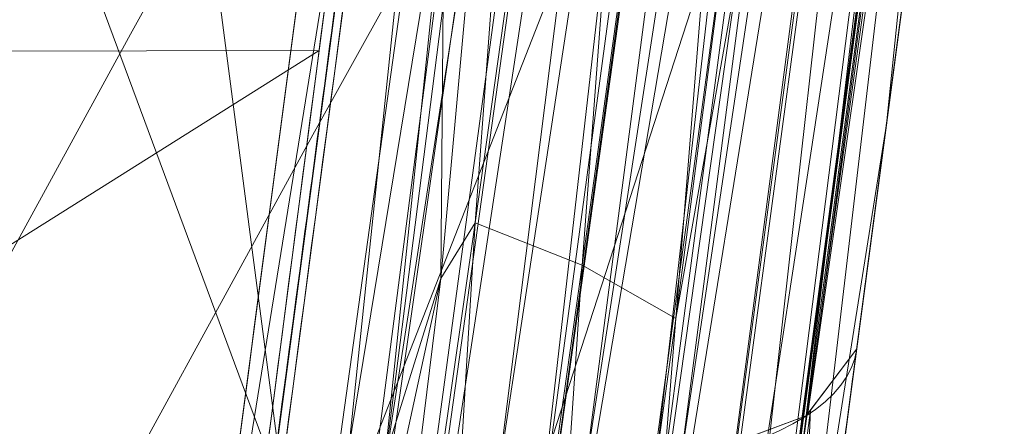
# Model space of a CAD drawing. Header units: millimetres. Extents: x -72 to 72, y -145 to 145.
# Tile 324 of 522: x -53.532 to -53.041, y 29.213 to 29.416. Entities that reach past the tile are written whole.
import ezdxf

# ---------------------------------------------------------------- set-up
doc = ezdxf.new("R2010")
doc.units = ezdxf.units.MM
doc.layers.add('1', color=7, linetype='CONTINUOUS')

msp = doc.modelspace()

# ---------------------------------------------------------------- linework, layer by layer
at = {"layer": '1', "color": 163, "linetype": 'Continuous', "lineweight": 13}
for p, q in [((-56.00921951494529, 7.430836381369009, -15.81189520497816), (-52.15256519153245, 36.50000000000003, -15.77823869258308)), ((-52.1525651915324, 36.49999999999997, -40.22176130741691), (-56.00921951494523, 7.430836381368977, -40.18810479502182))]:
    msp.add_line(p, q, dxfattribs=at)
at = {"layer": '1', "color": 163, "linetype": 'Continuous', "lineweight": 13, "extrusion": (0, 0, -1)}
for centre, radius in [((0, 2.781752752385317e-14, 144.004626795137), 61.0180546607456), ((-5.6843418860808e-14, -1.73472347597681e-14, 147), 60.9142135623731), ((3.46944695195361e-15, 0, 145), 60), ((-5.6843418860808e-14, -1.73472347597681e-14, 146), 59.50000000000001), ((0, -8.448341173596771e-14, 124.369789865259), 56.3952855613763)]:
    msp.add_circle(centre, radius, dxfattribs=at)
at = {"layer": '1', "color": 163, "linetype": 'Continuous', "lineweight": 13}
for centre, radius in [((0, -2.03130073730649e-13, -145), 60.4433756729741), ((5.6843418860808e-14, -1.73472347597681e-14, -146.707106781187), 60.20710678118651), ((-3.46944695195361e-15, 0, -146), 60)]:
    msp.add_circle(centre, radius, dxfattribs=at)
msp.add_arc((0, 1.973953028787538e-14, -142.505083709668), 63.56377365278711, 137.7213100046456, 170.3791450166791, dxfattribs=at)
at = {"layer": '1', "color": 163, "linetype": 'Continuous', "lineweight": 13, "extrusion": (0.123978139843, 0.9344733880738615, 0.3337497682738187)}
msp.add_arc((56.8000000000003, -31.17997599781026, 12.31170606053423), 0.3, 94.5509462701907, 179.9999999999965, dxfattribs=at)
at = {"layer": '1', "color": 163, "linetype": 'Continuous', "lineweight": 13}
for points, knots in [([(-55.85494532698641, 7.407445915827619, -13.2875975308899), (-55.82645239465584, 7.577320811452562, -13.23982112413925), (-55.76853522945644, 7.914895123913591, -13.13734433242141), (-55.64919850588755, 8.582914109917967, -12.91186899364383), (-55.43158160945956, 9.73691020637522, -12.47956651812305), (-55.0952656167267, 11.35428247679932, -11.79577721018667), (-54.64820188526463, 13.26387914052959, -10.92701186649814), (-54.15583694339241, 15.14866931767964, -10.02887431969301), (-53.61637115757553, 17.01449440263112, -9.11850107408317), (-53.0291365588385, 18.86358245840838, -8.203502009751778), (-52.39393467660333, 20.6976801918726, -7.290371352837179), (-51.71058913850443, 22.51872319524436, -6.385963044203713), (-50.97868889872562, 24.32680502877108, -5.493489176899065), (-49.93588671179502, 26.71750527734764, -4.319836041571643), (-48.50419212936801, 29.66625267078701, -2.890872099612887), (-46.57228500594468, 33.13358202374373, -1.257850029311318), (-45.13440071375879, 35.38883449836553, -0.2420193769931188), (-44.37604523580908, 36.50001129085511, 0.2429181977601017)], [0, 0, 0, 0, 0.015625, 0.03125, 0.0625, 0.125, 0.1875, 0.25, 0.3125, 0.375, 0.4375, 0.5, 0.5625, 0.625, 0.75, 0.875, 1, 1, 1, 1]), ([(-51.58127695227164, 36.49990215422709, -45.0071558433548), (-51.65224214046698, 36.23769391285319, -44.85745444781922), (-51.78977976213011, 35.70877376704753, -44.56353588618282), (-51.98289880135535, 34.89774026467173, -44.15051885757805), (-52.16287884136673, 34.06315945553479, -43.77743846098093), (-52.30135949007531, 33.34414071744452, -43.5213565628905), (-52.40472141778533, 32.75228106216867, -43.36462872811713), (-52.50018652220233, 32.16552045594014, -43.24975382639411), (-52.56697151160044, 31.70606232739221, -43.20912748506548), (-52.60982591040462, 31.38292883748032, -43.20913215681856), (-52.65268196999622, 31.06006398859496, -43.20861829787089), (-52.73428464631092, 30.44508124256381, -43.20782639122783), (-52.97700965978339, 28.61550141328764, -43.20576442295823), (-53.34420262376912, 25.84807621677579, -43.20233151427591), (-53.83377524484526, 22.15817348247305, -43.19787737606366), (-54.32334780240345, 18.46827087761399, -43.19342353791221), (-54.81292852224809, 14.77836909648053, -43.18891410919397), (-55.22086834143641, 11.70344482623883, -43.18545810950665), (-55.54732604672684, 9.243520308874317, -43.18196879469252), (-55.71051244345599, 8.013551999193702, -43.18051480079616), (-55.79205085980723, 7.398560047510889, -43.1801628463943)], [0, 0, 0, 0, 0.03125, 0.0625, 0.09375, 0.125, 0.140625, 0.15625, 0.1859375, 0.1875, 0.1890625, 0.21875, 0.25, 0.375, 0.5, 0.625, 0.75, 0.875, 0.9375, 1, 1, 1, 1]), ([(-52.43157980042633, 34.39695403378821, -29.98256953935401), (-52.45590805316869, 34.21358215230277, -30.03626957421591), (-52.50488285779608, 33.84443923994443, -30.13580217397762), (-52.57926470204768, 33.28379319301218, -30.25477778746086), (-52.64832146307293, 32.76328445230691, -30.3301465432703), (-52.69888749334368, 32.38214782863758, -30.35607469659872), (-52.73688711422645, 32.09572931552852, -30.3602675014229), (-52.76857710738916, 31.85686901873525, -30.35769423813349), (-52.8001800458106, 31.61866488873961, -30.34203239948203), (-52.82531159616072, 31.42923822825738, -30.31587353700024), (-52.84986495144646, 31.24416965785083, -30.26650077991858), (-52.86752805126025, 31.11103572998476, -30.19456689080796), (-52.87879226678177, 31.02613278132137, -30.12814105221), (-52.88118103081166, 31.00812770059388, -30.11231437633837), (-52.885061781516, 30.97887691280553, -30.08213736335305), (-52.89136925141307, 30.93133496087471, -30.01197864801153), (-52.89545238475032, 30.90055873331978, -29.89368312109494), (-52.89453717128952, 30.90745706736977, -29.74664693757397), (-52.88662615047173, 30.96708563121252, -29.63839615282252), (-52.87715344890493, 31.03848521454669, -29.57393645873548), (-52.86688247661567, 31.11590168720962, -29.51751983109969), (-52.84788342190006, 31.2591052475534, -29.43036060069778), (-52.81966902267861, 31.47176858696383, -29.32077780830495), (-52.7851832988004, 31.73170143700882, -29.19938568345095), (-52.73873132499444, 32.08182875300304, -29.04537932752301), (-52.68039073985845, 32.52156534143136, -28.85811426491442), (-52.61036347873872, 33.04938913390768, -28.63290864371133), (-52.55282777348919, 33.48305901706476, -28.43168763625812), (-52.5081111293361, 33.82010645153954, -28.24996964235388), (-52.46483751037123, 34.14627722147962, -28.04882933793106), (-52.41423814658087, 34.52766509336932, -27.75832888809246), (-52.37100642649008, 34.85352005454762, -27.40108562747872), (-52.34370217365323, 35.05932325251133, -27.07628129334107), (-52.32763001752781, 35.18046559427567, -26.81384849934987), (-52.31601470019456, 35.26801493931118, -26.53808370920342), (-52.30569720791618, 35.34578205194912, -26.16061484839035), (-52.30228166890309, 35.37152635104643, -25.67728617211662), (-52.31175286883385, 35.3001380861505, -25.10121442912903), (-52.33564873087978, 35.12002530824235, -24.54969763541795), (-52.37473855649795, 34.82538948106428, -24.04982539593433), (-52.42738638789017, 34.42856148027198, -23.62766628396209), (-52.49036898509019, 33.95383616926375, -23.30070928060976), (-52.55969519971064, 33.43129644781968, -23.05756006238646), (-52.6325000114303, 32.88253713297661, -22.89029416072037), (-52.73250224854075, 32.12877982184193, -22.75492075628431), (-52.85929418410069, 31.1730977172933, -22.71381853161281), (-53.01124514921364, 30.0277818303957, -22.78890031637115), (-53.11108886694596, 29.27521934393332, -22.92714033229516), (-53.16025324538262, 28.9046475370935, -23.02094117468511)], [0, 0, 0, 0, 0.03125, 0.0625, 0.09375, 0.1171875, 0.125, 0.140625, 0.15625, 0.1640625, 0.171875, 0.1875, 0.1884765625, 0.189453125, 0.19140625, 0.1953125, 0.203125, 0.2109375, 0.21875, 0.22265625, 0.2265625, 0.234375, 0.25, 0.265625, 0.28125, 0.3125, 0.34375, 0.375, 0.390625, 0.40625, 0.4375, 0.46875, 0.484375, 0.5, 0.515625, 0.53125, 0.5625, 0.59375, 0.625, 0.65625, 0.6875, 0.71875, 0.75, 0.78125, 0.8125, 0.875, 0.9375, 1, 1, 1, 1]), ([(-53.44717742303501, 29.016367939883, -23.31191918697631), (-53.39795789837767, 29.38868860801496, -23.21768202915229), (-53.29874769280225, 30.13894499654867, -23.08128049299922), (-53.17294260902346, 31.090028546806, -23.02472959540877), (-53.07138257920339, 31.85820202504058, -23.04135079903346), (-52.99580220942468, 32.43048281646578, -23.10004014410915), (-52.92177165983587, 32.99162049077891, -23.21662796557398), (-52.84910501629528, 33.54323373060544, -23.41021544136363), (-52.78264428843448, 34.04856518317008, -23.69094042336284), (-52.72392426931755, 34.49576351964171, -24.07430606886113), (-52.6794296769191, 34.83532870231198, -24.56090387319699), (-52.65337432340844, 35.03411818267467, -25.11588531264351), (-52.64434026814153, 35.10306890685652, -25.6982073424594), (-52.64850082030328, 35.07187157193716, -26.2874550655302), (-52.66764817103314, 34.92627879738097, -26.76174114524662), (-52.69211831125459, 34.73993191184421, -27.10022273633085), (-52.71508936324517, 34.56502987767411, -27.33654540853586), (-52.73734536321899, 34.39569279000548, -27.51232571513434), (-52.75640726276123, 34.25081335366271, -27.64008723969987), (-52.77665231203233, 34.09628450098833, -27.75752158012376), (-52.80372720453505, 33.89124334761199, -27.88778761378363), (-52.87063038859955, 33.38550171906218, -28.1717278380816), (-52.95157892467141, 32.77513018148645, -28.45357643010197), (-53.04583637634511, 32.06411832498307, -28.74819761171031), (-53.10460831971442, 31.62242463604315, -28.93380791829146), (-53.15043829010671, 31.27836037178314, -29.10030022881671), (-53.17834714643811, 31.06943409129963, -29.21465418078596), (-53.19983463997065, 30.90958947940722, -29.32073149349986), (-53.21426265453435, 30.80467575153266, -29.41271412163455), (-53.22597811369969, 30.71965133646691, -29.526529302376), (-53.23366351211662, 30.664132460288, -29.65417121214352), (-53.23715997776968, 30.63878140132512, -29.79327214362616), (-53.23688319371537, 30.64089060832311, -29.93577761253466), (-53.23308923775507, 30.6686133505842, -30.07425561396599), (-53.22503265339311, 30.7269715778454, -30.20220734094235), (-53.21290635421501, 30.81487627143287, -30.31307055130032), (-53.19338625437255, 30.95735744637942, -30.43050327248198), (-53.16427326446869, 31.17223393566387, -30.53328472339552), (-53.12713055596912, 31.44891784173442, -30.6046804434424), (-53.07701929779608, 31.82378151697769, -30.65667848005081), (-52.9877574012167, 32.49397309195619, -30.67104811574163), (-52.86386628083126, 33.42525012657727, -30.55809059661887), (-52.76671851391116, 34.15640439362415, -30.37697640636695), (-52.7185038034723, 34.51939156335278, -30.27067438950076)], [0, 0, 0, 0, 0.0625, 0.125, 0.15625, 0.1875, 0.21875, 0.25, 0.28125, 0.3125, 0.34375, 0.375, 0.40625, 0.4375, 0.46875, 0.484375, 0.5, 0.515625, 0.5234375, 0.53125, 0.546875, 0.5625, 0.625, 0.65625, 0.6875, 0.703125, 0.71875, 0.7265625, 0.734375, 0.7421875, 0.75, 0.7578125, 0.765625, 0.7734375, 0.78125, 0.7890625, 0.796875, 0.8125, 0.828125, 0.84375, 0.875, 0.9375, 1, 1, 1, 1]), ([(-53.12280344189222, 34.50567101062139, -30.28930585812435), (-53.17101190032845, 34.14280802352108, -30.39502878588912), (-53.26814661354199, 33.41177306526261, -30.5749495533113), (-53.39204824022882, 32.47976877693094, -30.68594957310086), (-53.4812761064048, 31.8089113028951, -30.66985159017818), (-53.53134130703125, 31.43311127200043, -30.61597192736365), (-53.56842014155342, 31.15530635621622, -30.54229342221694), (-53.59735630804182, 30.93939435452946, -30.43620615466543), (-53.61663933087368, 30.79621937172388, -30.3142413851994), (-53.62845908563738, 30.70872156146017, -30.1993582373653), (-53.63618479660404, 30.651570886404, -30.06711005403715), (-53.63965092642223, 30.62588748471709, -29.9254574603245), (-53.63971415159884, 30.62551082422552, -29.78101085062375), (-53.63589621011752, 30.65392199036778, -29.63936863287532), (-53.6279439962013, 30.71290539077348, -29.51018581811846), (-53.61601511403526, 30.80151832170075, -29.3954236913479), (-53.60145665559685, 30.90976286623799, -29.30320895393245), (-53.57997867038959, 31.07095393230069, -29.1975017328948), (-53.5521188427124, 31.28053597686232, -29.08342683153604), (-53.50639712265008, 31.62489570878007, -28.91729388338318), (-53.44777376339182, 32.06661226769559, -28.73210602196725), (-53.35381246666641, 32.7757172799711, -28.43785375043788), (-53.27311576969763, 33.38461409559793, -28.15644887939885), (-53.20643244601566, 33.88834200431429, -27.87311716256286), (-53.17946245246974, 34.09224193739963, -27.74323427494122), (-53.1593197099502, 34.24506186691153, -27.62652729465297), (-53.14034461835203, 34.38874480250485, -27.49942807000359), (-53.11817682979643, 34.5567145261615, -27.32441421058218), (-53.09542877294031, 34.72915890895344, -27.09083082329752), (-53.0710222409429, 34.91425393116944, -26.75381707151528), (-53.05208309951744, 35.05794099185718, -26.28360372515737), (-53.04803879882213, 35.08882994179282, -25.69790284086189), (-53.05715676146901, 35.02021256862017, -25.1191565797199), (-53.0832407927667, 34.8230577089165, -24.56843722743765), (-53.12770697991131, 34.48658549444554, -24.08551013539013), (-53.18636641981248, 34.04295648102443, -23.70440395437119), (-53.25277449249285, 33.54101380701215, -23.42479751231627), (-53.32537940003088, 32.99257314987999, -23.23160112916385), (-53.39937251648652, 32.43399157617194, -23.1149100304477), (-53.47490744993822, 31.8640191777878, -23.05588037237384), (-53.57642049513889, 31.09836534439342, -23.0386747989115), (-53.70218792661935, 30.14998959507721, -23.09430883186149), (-53.80137078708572, 29.40199536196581, -23.22943413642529), (-53.85057834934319, 29.0308486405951, -23.32284594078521)], [0, 0, 0, 0, 0.0625, 0.125, 0.15625, 0.171875, 0.1875, 0.203125, 0.2109375, 0.21875, 0.2265625, 0.234375, 0.2421875, 0.25, 0.2578125, 0.265625, 0.2734375, 0.28125, 0.296875, 0.3125, 0.34375, 0.375, 0.4375, 0.453125, 0.46875, 0.4765625, 0.484375, 0.5, 0.515625, 0.53125, 0.5625, 0.59375, 0.625, 0.65625, 0.6875, 0.71875, 0.75, 0.78125, 0.8125, 0.84375, 0.875, 0.9375, 1, 1, 1, 1]), ([(-54.1375025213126, 29.1421754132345, -23.6139214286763), (-54.0381925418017, 29.8907148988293, -23.4255233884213), (-53.9374814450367, 30.6498151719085, -23.3454872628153), (-53.7339218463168, 32.18412620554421, -23.3507211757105), (-53.6287755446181, 32.9766564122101, -23.445151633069), (-53.4946969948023, 33.9872606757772, -23.9975084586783), (-53.4541247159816, 34.2930703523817, -24.2560227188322), (-53.3996979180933, 34.7033071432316, -24.9202734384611), (-53.3874017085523, 34.7959886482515, -25.3098061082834), (-53.3837120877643, 34.8237988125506, -26.08212791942), (-53.3925140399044, 34.7574549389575, -26.4824755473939), (-53.4421401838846, 34.3834026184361, -27.1618405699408), (-53.4817519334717, 34.0848328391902, -27.4260070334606), (-53.6114810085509, 33.1070123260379, -28.0094085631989), (-53.70712401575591, 32.386112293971, -28.2795235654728), (-53.8461945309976, 31.3378815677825, -28.7340455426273), (-53.8945242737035, 30.9736007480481, -28.8770059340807), (-53.97041388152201, 30.4015900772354, -29.3871429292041), (-53.9850112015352, 30.2915641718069, -29.82004603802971), (-53.9512230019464, 30.54623949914, -30.5545775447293), (-53.9028974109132, 30.9104890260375, -30.7762820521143), (-53.8058490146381, 31.6419820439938, -30.96965753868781), (-53.7550571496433, 32.024820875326, -30.9829239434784), (-53.6049383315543, 33.1563271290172, -30.9459822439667), (-53.5061613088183, 33.9008495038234, -30.78929674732), (-53.4097274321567, 34.627710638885, -30.5775250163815)], [0, 0, 0, 0, 0.125000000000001, 0.125000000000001, 0.250000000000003, 0.250000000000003, 0.312500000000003, 0.312500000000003, 0.375000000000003, 0.375000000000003, 0.437500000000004, 0.437500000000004, 0.500000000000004, 0.500000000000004, 0.625000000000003, 0.625000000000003, 0.687500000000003, 0.687500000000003, 0.750000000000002, 0.750000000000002, 0.812500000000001, 0.812500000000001, 0.875, 0.875, 1, 1, 1, 1]), ([(-56.49999999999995, 3.39911794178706e-11, 18.8148207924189), (-56.50000000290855, 0.8525320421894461, 18.81481937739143), (-56.43968527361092, 2.557543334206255, 18.79918655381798), (-56.08015889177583, 5.949738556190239, 18.7092512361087), (-55.18827118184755, 10.12382623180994, 18.49386785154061), (-53.45218122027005, 14.92966666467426, 18.08973159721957), (-51.11647556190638, 19.46227931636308, 17.55492511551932), (-48.25430524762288, 23.65957467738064, 16.89615347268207), (-44.94082940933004, 27.49541794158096, 16.14451985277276), (-41.24777732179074, 30.94825394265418, 15.33190842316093), (-38.57396060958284, 32.99249378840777, 14.75638544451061), (-37.19420519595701, 33.94961235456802, 14.4620287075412)], [0, 0, 0, 0, 0.0625, 0.125, 0.25, 0.375, 0.5, 0.625, 0.75, 0.875, 1, 1, 1, 1]), ([(-53.8505784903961, 29.20403469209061, -24.97916323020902), (-53.80995407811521, 29.50785784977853, -24.8715847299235), (-53.74809047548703, 29.97049541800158, -24.73843407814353), (-53.66331848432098, 30.60436852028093, -24.63343059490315), (-53.59818648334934, 31.09133502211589, -24.59719485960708), (-53.54420424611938, 31.49489039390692, -24.60509150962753), (-53.50127615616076, 31.81528964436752, -24.64643646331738), (-53.46926851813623, 32.05377827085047, -24.70326165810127), (-53.4388952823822, 32.2793032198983, -24.79888358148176), (-53.41246607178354, 32.47424331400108, -24.95192753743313), (-53.39891916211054, 32.57330555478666, -25.13228562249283), (-53.39432775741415, 32.60644324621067, -25.29281761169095), (-53.39343826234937, 32.61231597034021, -25.41668317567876), (-53.39537684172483, 32.59718286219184, -25.53719245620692), (-53.40290931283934, 32.54048528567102, -25.69146767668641), (-53.42076800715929, 32.40703563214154, -25.84957558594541), (-53.44907552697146, 32.1939860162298, -25.97428742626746), (-53.50742674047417, 31.75133855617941, -26.19271582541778), (-53.57713897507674, 31.2227548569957, -26.42342787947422), (-53.65695784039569, 30.61683202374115, -26.68376272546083), (-53.7160217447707, 30.1683458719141, -26.89301384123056), (-53.77415743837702, 29.72676815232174, -27.11723933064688), (-53.82107224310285, 29.3701740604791, -27.32282415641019), (-53.85716346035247, 29.09560809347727, -27.50338833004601), (-53.883291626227, 28.89660614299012, -27.64969029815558), (-53.90793710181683, 28.70853319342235, -27.81379384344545), (-53.93738282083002, 28.48335023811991, -28.0677781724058), (-53.96469487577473, 28.27385675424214, -28.43030750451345), (-53.98269879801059, 28.13451802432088, -28.92095779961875), (-53.9874595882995, 28.09548801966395, -29.42773065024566), (-53.98350580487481, 28.12283504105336, -29.84422734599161), (-53.97497156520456, 28.18536012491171, -30.17315702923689), (-53.96211849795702, 28.28059141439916, -30.50006231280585), (-53.93828399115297, 28.45849256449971, -30.87962728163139), (-53.89656161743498, 28.77133550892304, -31.28247585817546), (-53.82790191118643, 29.28681685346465, -31.71700685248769), (-53.74741965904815, 29.89114129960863, -32.00664919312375), (-53.66144889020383, 30.53652825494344, -32.18450179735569), (-53.57485665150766, 31.1863429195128, -32.29698683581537), (-53.50878543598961, 31.68198040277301, -32.32390192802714), (-53.4644445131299, 32.01455512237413, -32.32390952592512)], [0, 0, 0, 0, 0.0625, 0.09375, 0.125, 0.15625, 0.171875, 0.1875, 0.203125, 0.21875, 0.234375, 0.2421875, 0.25, 0.2578125, 0.265625, 0.28125, 0.296875, 0.3125, 0.375, 0.40625, 0.4375, 0.46875, 0.5, 0.515625, 0.53125, 0.546875, 0.5625, 0.59375, 0.625, 0.65625, 0.6875, 0.703125, 0.71875, 0.75, 0.78125, 0.8125, 0.875, 0.90625, 0.9375, 1, 1, 1, 1]), ([(-53.0396221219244, 32.01462385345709, -32.33874449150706), (-53.08345532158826, 31.68104114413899, -32.33875929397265), (-53.14876363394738, 31.18376002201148, -32.31176600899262), (-53.23433331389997, 30.53134963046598, -32.19869059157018), (-53.3192766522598, 29.88301145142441, -32.01972354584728), (-53.39870631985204, 29.27544877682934, -31.72796486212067), (-53.46621460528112, 28.75704765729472, -31.28957931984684), (-53.50702970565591, 28.44250079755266, -30.88272340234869), (-53.53005307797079, 28.26417107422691, -30.4996560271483), (-53.54224353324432, 28.16906979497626, -30.17013006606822), (-53.55011080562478, 28.10693565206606, -29.83889636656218), (-53.55324655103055, 28.08025905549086, -29.41994612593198), (-53.54745137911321, 28.12079892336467, -28.91003871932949), (-53.5283040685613, 28.26323419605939, -28.41566266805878), (-53.50001741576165, 28.47640185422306, -28.05092192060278), (-53.46976401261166, 28.70524296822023, -27.79559202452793), (-53.436178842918, 28.95875719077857, -27.57672163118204), (-53.39070645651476, 29.3004060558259, -27.34538198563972), (-53.3334507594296, 29.72991549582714, -27.09813812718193), (-53.27434759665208, 30.1728843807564, -26.87372235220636), (-53.21432851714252, 30.62254379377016, -26.66432132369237), (-53.1535026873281, 31.07809105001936, -26.46893661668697), (-53.09283823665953, 31.53144334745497, -26.27118660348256), (-53.04270695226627, 31.90589260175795, -26.09958182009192), (-53.00813902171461, 32.16392908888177, -25.97150896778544), (-52.98889901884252, 32.30567645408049, -25.89050316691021), (-52.97111084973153, 32.43431817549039, -25.79586039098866), (-52.95698484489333, 32.53490611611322, -25.66982252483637), (-52.94978618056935, 32.58546727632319, -25.51797548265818), (-52.94810404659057, 32.59684630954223, -25.4002737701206), (-52.94907538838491, 32.58891226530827, -25.27849673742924), (-52.95394312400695, 32.55245847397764, -25.12230271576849), (-52.96787871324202, 32.45086150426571, -24.94990069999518), (-52.99436227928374, 32.2565399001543, -24.80443762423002), (-53.02450453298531, 32.03239695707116, -24.71299796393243), (-53.05620034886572, 31.79494048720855, -24.65886809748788), (-53.09860706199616, 31.47594312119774, -24.61969240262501), (-53.15199332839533, 31.07278241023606, -24.61340375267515), (-53.2163161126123, 30.5869836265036, -24.65141034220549), (-53.29999519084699, 29.9544691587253, -24.75843714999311), (-53.36104741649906, 29.49253854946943, -24.89285215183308), (-53.40113131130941, 29.1890975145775, -25.0012334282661)], [0, 0, 0, 0, 0.0625, 0.09375, 0.125, 0.1875, 0.21875, 0.25, 0.28125, 0.296875, 0.3125, 0.34375, 0.375, 0.40625, 0.4375, 0.453125, 0.46875, 0.5, 0.53125, 0.5625, 0.59375, 0.625, 0.65625, 0.6875, 0.703125, 0.7109375, 0.71875, 0.734375, 0.7421875, 0.75, 0.7578125, 0.765625, 0.78125, 0.796875, 0.8125, 0.828125, 0.84375, 0.875, 0.90625, 0.9375, 1, 1, 1, 1]), ([(-53.11420727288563, 29.251714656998, -25.28314032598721), (-53.07337368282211, 29.55949394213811, -25.17321609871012), (-53.01050761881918, 30.03334089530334, -25.03681454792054), (-52.92472795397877, 30.67989692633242, -24.93695722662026), (-52.87055775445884, 31.08819963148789, -24.9143772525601), (-52.82712041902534, 31.4156043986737, -24.92156684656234), (-52.79472954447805, 31.65974752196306, -24.94496111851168), (-52.7681287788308, 31.86024825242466, -24.98628744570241), (-52.74766238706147, 32.01451172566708, -25.04344835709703), (-52.7357479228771, 32.10431586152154, -25.09313498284), (-52.72748424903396, 32.16660251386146, -25.14729066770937), (-52.72092545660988, 32.2160387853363, -25.21347460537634), (-52.71778893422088, 32.23968002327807, -25.28292966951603), (-52.71657900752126, 32.24879973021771, -25.34405068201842), (-52.71608062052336, 32.25255627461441, -25.38512377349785), (-52.7164421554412, 32.24983123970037, -25.45762554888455), (-52.72062386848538, 32.21831197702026, -25.53624583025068), (-52.72804474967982, 32.1623777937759, -25.59704612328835), (-52.73660050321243, 32.09788961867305, -25.64796077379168), (-52.74822542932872, 32.01026784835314, -25.70132399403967), (-52.76280244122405, 31.90039501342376, -25.75623240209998), (-52.77779970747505, 31.78735455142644, -25.80427646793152), (-52.79284645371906, 31.67394113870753, -25.85123403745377), (-52.81273765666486, 31.52401309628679, -25.9169942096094), (-52.83239350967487, 31.37585898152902, -25.98674700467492), (-52.85176858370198, 31.22982121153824, -26.06085993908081), (-52.87125650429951, 31.08293287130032, -26.13324354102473), (-52.8960042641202, 30.89639899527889, -26.21750610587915), (-52.91863663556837, 30.7258096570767, -26.28693596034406), (-52.93390458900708, 30.61072891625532, -26.32960333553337), (-52.94402066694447, 30.53447994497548, -26.35931526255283), (-52.9714359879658, 30.32783958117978, -26.44864731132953), (-53.00568424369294, 30.06969662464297, -26.57315447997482), (-53.04460250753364, 29.77635392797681, -26.71876277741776), (-53.08332119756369, 29.48451549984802, -26.8674625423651), (-53.13058915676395, 29.12823777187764, -27.06995409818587), (-53.17559559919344, 28.78900601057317, -27.30054561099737), (-53.20915333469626, 28.53606778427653, -27.51026589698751), (-53.2402020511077, 28.3020410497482, -27.74116471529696), (-53.27189666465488, 28.06314592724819, -28.07874691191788), (-53.30591614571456, 27.80672733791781, -28.69011872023), (-53.31618856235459, 27.72929997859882, -29.52123865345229), (-53.30091506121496, 27.8444225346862, -30.34569726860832), (-53.27052785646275, 28.07346318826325, -30.87750536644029), (-53.24774376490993, 28.24519610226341, -31.15857704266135), (-53.22796076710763, 28.39430855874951, -31.3553311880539), (-53.2058624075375, 28.56087283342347, -31.53720072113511), (-53.173869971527, 28.80201276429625, -31.76029207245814), (-53.11193086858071, 29.26887283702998, -32.09761337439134), (-53.01108148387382, 30.02901544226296, -32.4189215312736), (-52.9042321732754, 30.8343819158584, -32.57485926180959), (-52.81777041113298, 31.48607919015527, -32.63042108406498), (-52.77438358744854, 31.81310322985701, -32.63855852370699), (-52.75269788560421, 31.9765571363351, -32.63855852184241)], [0, 0, 0, 0, 0.0625, 0.09375, 0.125, 0.140625, 0.15625, 0.171875, 0.1796875, 0.1875, 0.19140625, 0.1953125, 0.203125, 0.205078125, 0.20703125, 0.2109375, 0.21875, 0.22265625, 0.2265625, 0.234375, 0.2421875, 0.25, 0.2578125, 0.265625, 0.28125, 0.2890625, 0.296875, 0.3125, 0.328125, 0.33203125, 0.3359375, 0.34375, 0.375, 0.390625, 0.40625, 0.4375, 0.46875, 0.484375, 0.5, 0.53125, 0.5625, 0.625, 0.6875, 0.71875, 0.734375, 0.75, 0.765625, 0.78125, 0.8125, 0.875, 0.9375, 0.96875, 1, 1, 1, 1]), ([(-53.1142072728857, 29.251714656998, -25.2831403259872), (-53.1198259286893, 29.2093645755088, -25.2982657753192), (-53.12570754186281, 29.165032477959, -25.3085961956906), (-53.1405067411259, 29.0534849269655, -25.3215025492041), (-53.14968361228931, 28.9843151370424, -25.3176370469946), (-53.1670984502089, 28.8530524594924, -25.2874496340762), (-53.175578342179, 28.7891360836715, -25.2607399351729), (-53.1906589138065, 28.6754677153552, -25.1886655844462), (-53.1974741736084, 28.6240983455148, -25.1423988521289), (-53.20854011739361, 28.540689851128, -25.0370187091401), (-53.2129520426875, 28.5074353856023, -24.9765218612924), (-53.2188195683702, 28.4632094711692, -24.8495564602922), (-53.2203543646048, 28.4516410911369, -24.7813374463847), (-53.2203543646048, 28.4516410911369, -24.7140438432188)], [0, 0, 0, 0, 0.117424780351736, 0.117424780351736, 0.294882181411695, 0.294882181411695, 0.472126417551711, 0.472126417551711, 0.648568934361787, 0.648568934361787, 0.824258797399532, 0.824258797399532, 1, 1, 1, 1])]:
    msp.add_open_spline(points, degree=3, knots=knots, dxfattribs=at)
for points in [[(-55.64790219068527, 24.7760433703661, -146.9999998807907), (-40.75956344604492, 45.26808112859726, -146.9999998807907), (-44.90850120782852, 44.20536756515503, -146.9999998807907), (-48.32958057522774, 42.23020374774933, -146.9999998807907)], [(-55.64790219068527, 24.7760433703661, -146.9999998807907), (-52.25826054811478, 41.81728512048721, -146.9999998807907), (-56.01524189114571, 43.03799942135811, -146.9999998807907)], [(-55.17275258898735, 42.60606318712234, -142.3978209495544), (-51.58183351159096, 41.77051782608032, -142.4560397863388), (-59.57487970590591, 22.16274105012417, -142.5050795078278)], [(-48.32958057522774, 42.23020374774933, -146.9999998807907), (-52.25826054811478, 41.81728512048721, -146.9999998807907), (-55.64790219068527, 24.7760433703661, -146.9999998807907)], [(-59.57487970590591, 22.16274105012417, -142.5050795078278), (-51.58183351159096, 41.77051782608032, -142.4560397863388), (-49.467783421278, 41.93683713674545, -142.4825936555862)], [(-49.467783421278, 41.93683713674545, -142.4825936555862), (-48.48527908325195, 41.10390692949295, -142.5050795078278), (-59.57487970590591, 22.16274105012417, -142.5050795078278)], [(-56.89024180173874, 41.52245447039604, -163.0000025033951), (-52.44118720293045, 40.07687047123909, -163.0000025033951), (-55.84102869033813, -40.98785668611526, -163.0000025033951), (-62.30000033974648, 2.306488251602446e-14, -163.0000025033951)], [(-51.26524344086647, -40.01524299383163, -163.0000025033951), (-55.84102869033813, -40.98785668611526, -163.0000025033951), (-52.44118720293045, 40.07687047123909, -163.0000025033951)], [(-50.327118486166, 39.30196911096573, -124.499998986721), (-66.3716048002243, 38.97576406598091, -124.7374713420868), (-48.8397516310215, 28.19764241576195, -124.3697926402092)], [(-48.8397516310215, 28.19764241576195, -124.3697926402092), (-66.3716048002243, 38.97576406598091, -124.7374713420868), (-63.87515366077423, 24.81896802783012, -124.5815604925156)], [(-54.11678180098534, 14.93554562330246, -10.03859750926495), (-52.15256661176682, 36.4999994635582, -15.77823795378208), (-56.00921809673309, 7.43083655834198, -15.81189595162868)], [(-54.00697141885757, 20.85279487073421, -43.19630190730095), (-56.00921809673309, 7.43083655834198, -40.18810391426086), (-52.15256661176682, 36.4999994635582, -40.22176191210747)], [(-56.00921809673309, 7.43083655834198, -15.81189595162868), (-52.15256661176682, 36.4999994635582, -15.77823795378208), (-55.15611171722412, 13.86105455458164, -22.94190414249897), (-55.19017949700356, 13.60426750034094, -22.88461662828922)], [(-55.72725832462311, 9.556087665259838, -32.51549229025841), (-55.69746345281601, 9.78065375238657, -32.38438814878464), (-52.15256661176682, 36.4999994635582, -40.22176191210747), (-56.00921809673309, 7.43083655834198, -40.18810391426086)], [(-52.15256661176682, 36.4999994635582, -40.22176191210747), (-55.69746345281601, 9.78065375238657, -32.38438814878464), (-55.38908392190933, 12.10504025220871, -32.39990398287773), (-55.35539612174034, 12.35896814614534, -32.45671093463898)], [(-52.15256661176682, 36.4999994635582, -40.22176191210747), (-55.35539612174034, 12.35896814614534, -32.45671093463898), (-55.19017949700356, 13.60426750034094, -32.45671093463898)], [(-55.19017949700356, 13.60426750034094, -32.45671093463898), (-55.16925826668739, 13.76197207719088, -32.43578970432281), (-52.15256661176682, 36.4999994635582, -40.22176191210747)], [(-55.16925826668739, 13.76197207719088, -32.43578970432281), (-55.13860285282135, 13.9930360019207, -32.31465071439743), (-52.15256661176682, 36.4999994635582, -40.22176191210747)], [(-52.15256661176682, 36.4999994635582, -15.77823795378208), (-55.12889102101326, 14.0662407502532, -23.10050651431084), (-55.15611171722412, 13.86105455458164, -22.94190414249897)], [(-52.15256661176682, 36.4999994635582, -40.22176191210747), (-55.13860285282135, 13.9930360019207, -32.31465071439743), (-54.94154617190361, 15.47832973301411, -32.39945322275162), (-54.90758270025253, 15.73430746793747, -32.45671093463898)], [(-54.8991933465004, 15.7975647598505, -22.88461662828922), (-54.91981655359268, 15.64210280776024, -22.9052696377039), (-55.12889102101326, 14.0662407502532, -23.10050651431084), (-52.15256661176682, 36.4999994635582, -15.77823795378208)], [(-52.15256661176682, 36.4999994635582, -40.22176191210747), (-54.90758270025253, 15.73430746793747, -32.45671093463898), (-54.11076918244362, 21.74023352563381, -32.45671093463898)], [(-52.15256661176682, 36.4999994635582, -15.77823795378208), (-54.11076918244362, 21.74023352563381, -22.88461662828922), (-54.8991933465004, 15.7975647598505, -22.88461662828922)], [(-51.06634274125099, 36.4999994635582, -10.04558708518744), (-54.11678180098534, 14.93554562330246, -10.03859750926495), (-53.73421683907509, 16.59246534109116, -9.323500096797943)], [(-54.11678180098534, 14.93554562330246, -10.03859750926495), (-51.06634274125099, 36.4999994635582, -10.04558708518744), (-52.15256661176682, 36.4999994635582, -15.77823795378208)], [(-52.15256661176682, 36.4999994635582, -15.77823795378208), (-54.07670140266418, 21.99701964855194, -22.94190414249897), (-54.11076918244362, 21.74023352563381, -22.88461662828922)], [(-54.11076918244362, 21.74023352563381, -32.45671093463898), (-54.08984422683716, 21.8979362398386, -32.43578970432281), (-52.15256661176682, 36.4999994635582, -40.22176191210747)], [(-54.08984422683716, 21.8979362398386, -32.43578970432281), (-54.05918881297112, 22.129001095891, -32.31465071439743), (-52.15256661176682, 36.4999994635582, -40.22176191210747)], [(-52.15256661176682, 36.4999994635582, -15.77823795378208), (-54.04947698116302, 22.20220491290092, -23.10050651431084), (-54.07670140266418, 21.99701964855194, -22.94190414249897)], [(-54.05918881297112, 22.129001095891, -32.31465071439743), (-54.03850600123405, 22.28490635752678, -32.10991621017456), (-52.15256661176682, 36.4999994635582, -40.22176191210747)], [(-53.77022176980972, 24.30708147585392, -22.9052696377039), (-53.80082875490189, 24.07636865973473, -23.02640490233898), (-54.04947698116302, 22.20220491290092, -23.10050651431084), (-52.15256661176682, 36.4999994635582, -15.77823795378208)], [(-52.15256661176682, 36.4999994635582, -40.22176191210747), (-54.03850600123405, 22.28490635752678, -32.10991621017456), (-53.78328263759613, 24.20861646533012, -32.39990398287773), (-53.74959483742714, 24.46254342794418, -32.45671093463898)], [(-52.15256661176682, 36.4999994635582, -40.22176191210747), (-52.76455357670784, 30.2168820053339, -43.20760443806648), (-54.00697141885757, 20.85279487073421, -43.19630190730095)], [(-53.74959483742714, 24.46254342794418, -22.88461662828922), (-53.77022176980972, 24.30708147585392, -22.9052696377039), (-52.15256661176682, 36.4999994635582, -15.77823795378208)], [(-52.15256661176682, 36.4999994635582, -15.77823795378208), (-53.47910150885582, 26.50136686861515, -22.88461662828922), (-53.74959483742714, 24.46254342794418, -22.88461662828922)], [(-52.15256661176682, 36.4999994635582, -40.22176191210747), (-53.74959483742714, 24.46254342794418, -32.45671093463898), (-53.47910150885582, 26.50136686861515, -32.45671093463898)], [(-50.74299871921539, 36.4999994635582, -8.33908561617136), (-53.73421683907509, 16.59246534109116, -9.323500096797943), (-49.42314326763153, 27.4006724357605, -4.006840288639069)], [(-50.74299871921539, 36.4999994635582, -8.33908561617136), (-51.06634274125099, 36.4999994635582, -10.04558708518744), (-53.73421683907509, 16.59246534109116, -9.323500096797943)], [(-52.15256661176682, 36.4999994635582, -15.77823795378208), (-53.44503372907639, 26.75815299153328, -22.94190414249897), (-53.47910150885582, 26.50136686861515, -22.88461662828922)], [(-53.47910150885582, 26.50136686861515, -32.45671093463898), (-53.45817655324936, 26.65906958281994, -32.43578970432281), (-52.15256661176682, 36.4999994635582, -40.22176191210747)], [(-53.45817655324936, 26.65906958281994, -32.43578970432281), (-53.42752113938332, 26.89013443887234, -32.31465071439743), (-52.15256661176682, 36.4999994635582, -40.22176191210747)], [(-52.15256661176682, 36.4999994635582, -15.77823795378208), (-53.41780930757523, 26.96333825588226, -23.10050651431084), (-53.44503372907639, 26.75815299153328, -22.94190414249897)], [(-53.42752113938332, 26.89013443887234, -32.31465071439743), (-53.40683832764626, 27.04603970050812, -32.10991621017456), (-52.15256661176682, 36.4999994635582, -40.22176191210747)], [(-53.16025391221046, 28.90464663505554, -23.02094176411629), (-53.16852033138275, 28.84233556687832, -23.04044552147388), (-53.41780930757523, 26.96333825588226, -23.10050651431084), (-52.15256661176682, 36.4999994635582, -15.77823795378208)], [(-52.15256661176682, 36.4999994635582, -40.22176191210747), (-53.40683832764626, 27.04603970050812, -32.10991621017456), (-53.0993640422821, 29.36360239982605, -32.11509063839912), (-52.86545678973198, 31.12663514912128, -32.5973853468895)], [(-52.15256661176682, 36.4999994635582, -15.77823795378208), (-53.14026027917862, 29.05534394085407, -22.98421412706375), (-53.16025391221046, 28.90464663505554, -23.02094176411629)], [(-52.15256661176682, 36.4999994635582, -15.77823795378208), (-52.67921090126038, 32.53046050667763, -22.82961457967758), (-53.14026027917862, 29.05534394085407, -22.98421412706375)], [(-48.70857298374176, 35.38884967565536, -146.7071026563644), (-58.89143794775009, 12.51776143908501, -146.7071026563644), (-58.19978192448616, 12.37074565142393, -145.9999978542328), (-48.13650995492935, 34.97322276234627, -145.9999978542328)], [(-48.54102060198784, 35.26711463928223, -144.9999958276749), (-48.54102060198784, 35.26711463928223, -145.9999978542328), (-58.68885666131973, 12.47470173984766, -145.9999978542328), (-58.68885666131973, 12.47470173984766, -144.9999958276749)], [(-48.54102060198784, 35.26711463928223, -144.9999958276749), (-54.8127256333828, 24.40419793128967, -144.9999958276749), (-52.34549939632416, 30.22168762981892, -144.9999958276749)], [(-54.8127256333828, 24.40419793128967, -145.9999978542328), (-48.54102060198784, 35.26711463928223, -145.9999978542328), (-48.13650995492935, 34.97322276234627, -145.9999978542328), (-54.35595288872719, 24.20083060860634, -145.9999978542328)], [(-57.84228444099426, 17.84198172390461, -146.9238847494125), (-50.01349747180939, 34.09862518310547, -146.9238847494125), (-50.32968521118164, 34.31419655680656, -146.9999998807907), (-58.20796638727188, 17.95477978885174, -146.9999998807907)], [(-57.53227323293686, 17.74635538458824, -146.7071026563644), (-49.74544793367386, 33.91586989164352, -146.7071026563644), (-50.01349747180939, 34.09862518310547, -146.9238847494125), (-57.84228444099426, 17.84198172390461, -146.9238847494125)], [(-53.17914113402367, 28.93528901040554, -23.13209883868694), (-52.58660018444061, 33.37382525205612, -23.16165156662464), (-52.6222325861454, 33.33238884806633, -23.20684865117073)], [(-53.17914113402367, 28.93528901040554, -23.13209883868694), (-53.17839607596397, 28.93408015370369, -23.12771044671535), (-52.58660018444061, 33.37382525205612, -23.16165156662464)], [(-52.58660018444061, 33.37382525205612, -23.16165156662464), (-53.17839607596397, 28.93408015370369, -23.12771044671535), (-52.67921090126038, 32.53046050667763, -22.82961457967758)], [(-52.6222325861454, 33.33238884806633, -23.20684865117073), (-52.65913903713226, 33.33308175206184, -23.2583899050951), (-53.24027314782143, 28.96726876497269, -23.22639524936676)], [(-52.65913903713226, 33.33308175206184, -23.2583899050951), (-52.98817530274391, 31.17552772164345, -22.99549989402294), (-53.24027314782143, 28.96726876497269, -23.22639524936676)], [(-53.24027314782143, 28.96726876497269, -23.22639524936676), (-53.20814251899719, 28.95046211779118, -23.17683398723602), (-52.6222325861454, 33.33238884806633, -23.20684865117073)], [(-52.6222325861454, 33.33238884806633, -23.20684865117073), (-53.20814251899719, 28.95046211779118, -23.17683398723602), (-53.17914113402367, 28.93528901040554, -23.13209883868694)], [(-51.48215219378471, 16.72756485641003, -123.8834485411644), (-43.79333183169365, 31.8177193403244, -123.8834485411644), (-45.6247441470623, 33.14831852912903, -124.3697926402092), (-53.63510549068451, 17.42710173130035, -124.3697926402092)], [(-53.17839607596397, 28.93408015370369, -23.12771044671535), (-53.14026027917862, 29.05534394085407, -22.98421412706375), (-52.67921090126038, 32.53046050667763, -22.82961457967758)], [(-52.95457690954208, 31.93282708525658, -26.0574147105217), (-52.99850925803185, 31.93169832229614, -26.04340948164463), (-53.42567339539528, 28.64500693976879, -27.86738984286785)], [(-53.42567339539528, 28.64500693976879, -27.86738984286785), (-53.4059964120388, 28.59905175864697, -27.87814848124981), (-52.95457690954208, 31.93282708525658, -26.0574147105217)], [(-52.90164425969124, 31.91389888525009, -26.03269927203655), (-52.95457690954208, 31.93282708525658, -26.0574147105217), (-53.4059964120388, 28.59905175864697, -27.87814848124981)], [(-53.42567339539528, 28.64500693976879, -27.86738984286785), (-52.99850925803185, 31.93169832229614, -26.04340948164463), (-53.23651432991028, 30.45633062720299, -26.74265392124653)], [(-53.4059964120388, 28.59905175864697, -27.87814848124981), (-53.35181951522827, 28.57209369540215, -27.86035276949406), (-52.90164425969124, 31.91389888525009, -26.03269927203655)], [(-52.90164425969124, 31.91389888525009, -26.03269927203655), (-53.35181951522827, 28.57209369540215, -27.86035276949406), (-53.09257283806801, 30.10106272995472, -26.80406905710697)], [(-61.03601306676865, 13.93107138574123, -142.6799148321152), (-54.2180985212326, 31.30283206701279, -142.6799148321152), (-53.37788164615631, 30.81773594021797, -143.2514041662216), (-60.09013950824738, 13.71518243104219, -143.2514041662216)], [(-53.03038656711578, 30.04780597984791, -26.71156451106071), (-53.20287123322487, 28.58341671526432, -27.47311256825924), (-52.84306034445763, 31.29544854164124, -26.02747455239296)], [(-53.11420559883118, 29.2517151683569, -25.28314106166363), (-52.86746099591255, 31.11154213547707, -24.91872943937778), (-52.84306034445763, 31.29544854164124, -26.02747455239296), (-53.20287123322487, 28.58341671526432, -27.47311256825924)], [(-53.09565737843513, 31.19060583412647, -23.02796207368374), (-53.15747857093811, 31.20764531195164, -23.18206615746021), (-53.447175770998, 29.01636809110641, -23.3119186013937)], [(-53.35062742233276, 29.18701246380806, -25.01415461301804), (-53.09464037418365, 31.19353204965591, -24.62517842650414), (-53.04098129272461, 31.18646517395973, -24.64250661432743)], [(-53.09464037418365, 31.19353204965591, -24.62517842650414), (-53.35062742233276, 29.18701246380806, -25.01415461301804), (-53.16198617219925, 30.99732287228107, -24.62376467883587)], [(-53.447175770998, 29.01636809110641, -23.3119186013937), (-53.39998751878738, 29.00516986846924, -23.29241298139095), (-53.09565737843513, 31.19060583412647, -23.02796207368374)], [(-53.04192751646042, 31.18321858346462, -23.01071770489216), (-53.09565737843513, 31.19060583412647, -23.02796207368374), (-53.39998751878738, 29.00516986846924, -23.29241298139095)], [(-53.04098129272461, 31.18646517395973, -24.64250661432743), (-53.29348146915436, 29.18465249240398, -25.02877451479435), (-53.35062742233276, 29.18701246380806, -25.01415461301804)], [(-53.29348146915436, 29.18465249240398, -25.02877451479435), (-53.04098129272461, 31.18646517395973, -24.64250661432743), (-52.98967286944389, 31.17974102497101, -24.67100135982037)], [(-53.39998751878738, 29.00516986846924, -23.29241298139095), (-53.34796383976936, 28.99282425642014, -23.27090874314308), (-53.04192751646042, 31.18321858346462, -23.01071770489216)], [(-53.04192751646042, 31.18321858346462, -23.01071770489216), (-53.34796383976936, 28.99282425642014, -23.27090874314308), (-53.29363793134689, 28.97993288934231, -23.24845269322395)], [(-53.29363793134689, 28.97993288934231, -23.24845269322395), (-52.99055203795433, 31.17597475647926, -22.98226580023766), (-53.04192751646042, 31.18321858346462, -23.01071770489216)], [(-52.98967286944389, 31.17974102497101, -24.67100135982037), (-53.24987694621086, 29.18951399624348, -25.05858428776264), (-53.29348146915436, 29.18465249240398, -25.02877451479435)], [(-53.24987694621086, 29.18951399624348, -25.05858428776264), (-52.98967286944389, 31.17974102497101, -24.67100135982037), (-52.94406414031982, 31.17380477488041, -24.70994554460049)], [(-52.98817530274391, 31.17552772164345, -22.99549989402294), (-52.99055203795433, 31.17597475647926, -22.98226580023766), (-53.29363793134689, 28.97993288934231, -23.24845269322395)], [(-53.29363793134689, 28.97993288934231, -23.24845269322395), (-53.24027314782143, 28.96726876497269, -23.22639524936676), (-52.98817530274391, 31.17552772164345, -22.99549989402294)], [(-52.94406414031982, 31.17380477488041, -24.70994554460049), (-53.2020628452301, 29.19484302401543, -25.0912681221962), (-53.24987694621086, 29.18951399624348, -25.05858428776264)], [(-53.2020628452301, 29.19484302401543, -25.0912681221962), (-52.94406414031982, 31.17380477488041, -24.70994554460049), (-52.90708690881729, 31.16903826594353, -24.75729770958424)], [(-53.13943699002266, 29.2182695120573, -25.18012747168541), (-53.2020628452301, 29.19484302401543, -25.0912681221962), (-52.90708690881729, 31.16903826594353, -24.75729770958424)], [(-53.13943699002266, 29.2182695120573, -25.18012747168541), (-52.90708690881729, 31.16903826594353, -24.75729770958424), (-52.8806634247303, 31.16568736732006, -24.81002733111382)], [(-52.8806634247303, 31.16568736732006, -24.81002733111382), (-53.13853919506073, 29.21946160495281, -25.18379688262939), (-53.13943699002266, 29.2182695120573, -25.18012747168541)], [(-53.13853919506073, 29.21946160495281, -25.18379688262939), (-52.8806634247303, 31.16568736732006, -24.81002733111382), (-52.86746099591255, 31.11154213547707, -24.91872943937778)], [(-52.86545678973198, 31.12663514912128, -32.5973853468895), (-53.0993640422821, 29.36360239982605, -32.11509063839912), (-53.02569270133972, 30.07969632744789, -32.27555006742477)], [(-52.86746099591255, 31.11154213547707, -24.91872943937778), (-53.11420559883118, 29.2517151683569, -25.28314106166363), (-53.13853919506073, 29.21946160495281, -25.18379688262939)], [(-53.35062742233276, 29.18701246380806, -25.01415461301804), (-53.40113118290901, 29.18909676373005, -25.00123344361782), (-53.16198617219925, 30.99732287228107, -24.62376467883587)], [(-53.40113118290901, 29.18909676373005, -25.00123344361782), (-53.85058000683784, 29.20403517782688, -24.97916296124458), (-53.62428352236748, 30.89613281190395, -24.67621117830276)], [(-53.62428352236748, 30.89613281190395, -24.67621117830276), (-53.17622050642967, 30.88969923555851, -24.64623190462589), (-53.40113118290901, 29.18909676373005, -25.00123344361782)], [(-59.4882033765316, 13.57779465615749, -144.0046280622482), (-60.09013950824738, 13.71518243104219, -143.2514041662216), (-53.37788164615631, 30.81773594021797, -143.2514041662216), (-52.84318700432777, 30.50902672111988, -144.0046280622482)], [(-60.68379059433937, 6.378123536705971, -144.0046280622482), (-52.84318700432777, 30.50902672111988, -144.0046280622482), (-52.34549939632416, 30.22168762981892, -144.9999958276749), (-60.11226028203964, 6.318053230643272, -144.9999958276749)], [(-53.23651432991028, 30.45633062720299, -26.74265392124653), (-53.46664413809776, 28.72873470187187, -27.78031677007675), (-53.42567339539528, 28.64500693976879, -27.86738984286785)], [(-53.81287634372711, 29.39962968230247, -31.68715536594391), (-53.68020012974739, 30.39576485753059, -32.14255720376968), (-53.31641435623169, 29.90461140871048, -32.00290724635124)], [(-57.48506635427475, 18.67802999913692, -144.9999958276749), (-52.34549939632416, 30.22168762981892, -144.9999958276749), (-54.8127256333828, 24.40419793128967, -144.9999958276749)], [(-53.0751459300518, 27.87595987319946, -43.20478066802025), (-52.76455357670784, 30.2168820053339, -43.20760443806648), (-46.8360111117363, 29.66280467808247, -59.5879852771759)], [(-53.31641435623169, 29.90461140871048, -32.00290724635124), (-53.24185639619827, 30.16281314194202, -32.09909796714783), (-53.32164093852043, 29.28676642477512, -31.69936686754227)], [(-53.30448970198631, 29.31447699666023, -31.74226358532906), (-53.32164093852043, 29.28676642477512, -31.69936686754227), (-53.24185639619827, 30.16281314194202, -32.09909796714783)], [(-53.24185639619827, 30.16281314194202, -32.09909796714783), (-53.18694189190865, 30.15083074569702, -32.11432322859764), (-53.30448970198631, 29.31447699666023, -31.74226358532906)], [(-53.25120687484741, 29.29331921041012, -31.76553919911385), (-53.30448970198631, 29.31447699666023, -31.74226358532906), (-53.18694189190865, 30.15083074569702, -32.11432322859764)], [(-53.18694189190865, 30.15083074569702, -32.11432322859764), (-53.13454568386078, 30.13568744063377, -32.14087709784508), (-53.25120687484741, 29.29331921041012, -31.76553919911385)], [(-53.20443958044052, 29.26682867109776, -31.79892152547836), (-53.25120687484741, 29.29331921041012, -31.76553919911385), (-53.13454568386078, 30.13568744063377, -32.14087709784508)], [(-53.13454568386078, 30.13568744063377, -32.14087709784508), (-53.09246480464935, 30.11960722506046, -32.1742556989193), (-53.20443958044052, 29.26682867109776, -31.79892152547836)], [(-53.20443958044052, 29.26682867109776, -31.79892152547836), (-53.09246480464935, 30.11960722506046, -32.1742556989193), (-53.06070297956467, 30.07204830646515, -32.2110541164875)], [(-53.35181951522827, 28.57209369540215, -27.86035276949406), (-53.3045269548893, 28.53679656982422, -27.83423103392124), (-53.09257283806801, 30.10106272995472, -26.80406905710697)], [(-53.05563658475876, 30.07497824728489, -26.76052786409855), (-53.09257283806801, 30.10106272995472, -26.80406905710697), (-53.3045269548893, 28.53679656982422, -27.83423103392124)], [(-53.23857441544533, 28.48673984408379, -31.27870708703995), (-53.02569270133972, 30.07969632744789, -32.27555006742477), (-53.0993640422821, 29.36360239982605, -32.11509063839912)], [(-53.06070297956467, 30.07204830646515, -32.2110541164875), (-53.02569270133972, 30.07969632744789, -32.27555006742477), (-53.23857441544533, 28.48673984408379, -31.27870708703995)], [(-53.3045269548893, 28.53679656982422, -27.83423103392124), (-53.26763913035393, 28.49532105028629, -27.80130505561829), (-53.05563658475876, 30.07497824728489, -26.76052786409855)], [(-53.03038656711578, 30.04780597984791, -26.71156451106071), (-53.05563658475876, 30.07497824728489, -26.76052786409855), (-53.26763913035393, 28.49532105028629, -27.80130505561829)], [(-53.23857441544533, 28.48673984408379, -31.27870708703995), (-53.262859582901, 28.53275649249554, -31.24282881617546), (-53.06070297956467, 30.07204830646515, -32.2110541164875)], [(-53.06070297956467, 30.07204830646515, -32.2110541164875), (-53.262859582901, 28.53275649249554, -31.24282881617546), (-53.20443958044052, 29.26682867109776, -31.79892152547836)], [(-53.72950807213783, 30.0655085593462, -26.99091844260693), (-53.84769290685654, 29.16761673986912, -27.46004983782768), (-53.40497195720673, 29.19172309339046, -27.50222757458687)], [(-53.40497195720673, 29.19172309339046, -27.50222757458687), (-53.28896641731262, 30.06256930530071, -26.97916328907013), (-53.72950807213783, 30.0655085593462, -26.99091844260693)], [(-53.26763913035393, 28.49532105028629, -27.80130505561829), (-53.24328318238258, 28.45065854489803, -27.76401303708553), (-53.03038656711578, 30.04780597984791, -26.71156451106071)], [(-53.20287123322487, 28.58341671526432, -27.47311256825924), (-53.03038656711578, 30.04780597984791, -26.71156451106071), (-53.24328318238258, 28.45065854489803, -27.76401303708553)], [(-53.31641435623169, 29.90461140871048, -32.00290724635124), (-53.38225513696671, 29.40034493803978, -31.69766813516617), (-53.81287634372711, 29.39962968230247, -31.68715536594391)], [(-53.32164093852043, 29.28676642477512, -31.69936686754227), (-53.45126613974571, 28.87176722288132, -31.37771412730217), (-53.31641435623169, 29.90461140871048, -32.00290724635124)], [(-46.8360111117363, 29.66280467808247, -59.5879852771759), (-48.36543649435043, 25.20788460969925, -59.44031104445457), (-53.0751459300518, 27.87595987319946, -43.20478066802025)], [(-53.79505455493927, 29.4495839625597, -23.27972836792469), (-53.85058000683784, 29.03084829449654, -23.32284674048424), (-53.447175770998, 29.01636809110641, -23.3119186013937)], [(-53.447175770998, 29.01636809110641, -23.3119186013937), (-53.39038744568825, 29.44592759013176, -23.28646369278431), (-53.79505455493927, 29.4495839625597, -23.27972836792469)], [(-53.38225513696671, 29.40034493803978, -31.69766813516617), (-53.45126613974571, 28.87176722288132, -31.37771412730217), (-53.8521334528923, 29.10489030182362, -31.55240789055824)], [(-53.8521334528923, 29.10489030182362, -31.55240789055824), (-53.81287634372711, 29.39962968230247, -31.68715536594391), (-53.38225513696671, 29.40034493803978, -31.69766813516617)], [(-53.22754755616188, 28.39742228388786, -31.35291859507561), (-53.0993640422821, 29.36360239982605, -32.11509063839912), (-53.40683832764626, 27.04603970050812, -32.10991621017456)], [(-53.0993640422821, 29.36360239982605, -32.11509063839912), (-53.22754755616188, 28.39742228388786, -31.35291859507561), (-53.23857441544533, 28.48673984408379, -31.27870708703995)], [(-53.34708839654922, 28.61161902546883, -31.18608333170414), (-53.40136215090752, 28.63915450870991, -31.16903640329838), (-53.30448970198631, 29.31447699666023, -31.74226358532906)], [(-53.32164093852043, 29.28676642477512, -31.69936686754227), (-53.30448970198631, 29.31447699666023, -31.74226358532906), (-53.40136215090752, 28.63915450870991, -31.16903640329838)], [(-53.30448970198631, 29.31447699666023, -31.74226358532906), (-53.25120687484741, 29.29331921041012, -31.76553919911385), (-53.34708839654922, 28.61161902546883, -31.18608333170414)], [(-53.29973995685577, 28.57541292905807, -31.21117129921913), (-53.34708839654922, 28.61161902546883, -31.18608333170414), (-53.25120687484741, 29.29331921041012, -31.76553919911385)], [(-53.25120687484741, 29.29331921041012, -31.76553919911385), (-53.20443958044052, 29.26682867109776, -31.79892152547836), (-53.29973995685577, 28.57541292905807, -31.21117129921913)], [(-53.40136215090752, 28.63915450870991, -31.16903640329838), (-53.45843732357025, 28.657091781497, -31.16034902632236), (-53.32164093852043, 29.28676642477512, -31.69936686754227)], [(-53.45126613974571, 28.87176722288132, -31.37771412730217), (-53.32164093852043, 29.28676642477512, -31.69936686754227), (-53.45843732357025, 28.657091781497, -31.16034902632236)], [(-53.262859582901, 28.53275649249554, -31.24282881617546), (-53.29973995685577, 28.57541292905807, -31.21117129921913), (-53.20443958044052, 29.26682867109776, -31.79892152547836)], [(-53.20287123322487, 28.58341671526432, -27.47311256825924), (-53.14668640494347, 29.00691516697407, -25.3159124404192), (-53.11420559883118, 29.2517151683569, -25.28314106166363)], [(-53.13731729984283, 29.2210765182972, -25.18877387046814), (-53.11420559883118, 29.2517151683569, -25.28314106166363), (-53.14668640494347, 29.00691516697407, -25.3159124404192)], [(-53.14668640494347, 29.00691516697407, -25.3159124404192), (-53.16830798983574, 28.98260205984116, -25.20867809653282), (-53.13731729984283, 29.2210765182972, -25.18877387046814)], [(-53.13943699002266, 29.2182695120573, -25.18012747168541), (-53.13731729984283, 29.2210765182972, -25.18877387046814), (-53.16830798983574, 28.98260205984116, -25.20867809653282)], [(-53.16668003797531, 29.20807898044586, -25.14147385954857), (-53.13943699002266, 29.2182695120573, -25.18012747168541), (-53.16830798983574, 28.98260205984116, -25.20867809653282)]]:
    msp.add_3dface(points, dxfattribs=at)

doc.saveas('drawing.dxf')
